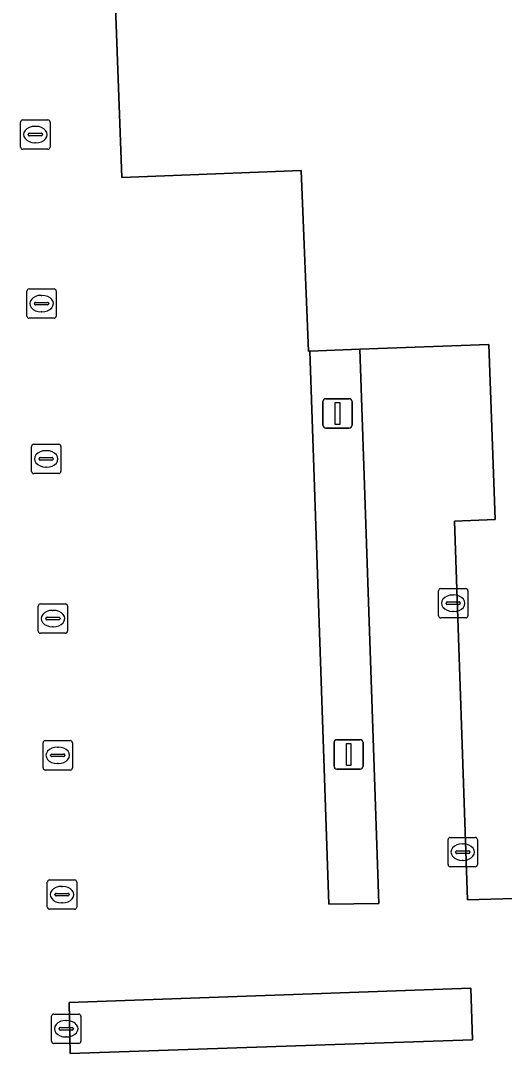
# Model space of a CAD drawing. Extents: x 160554 to 161248, y 385329 to 386506.
# Drawn here: x 160913.28 to 160929.75, y 386236.59 to 386271.75 of the extents above; entities that cross this region are included whole.
import ezdxf

# ---------------------------------------------------------------- set-up
doc = ezdxf.new("R2010")
doc.units = 0
for name, color, linetype in [('IMGEO_Groenvoorziening', 7, 'Continuous'), ('IMGEO_Kolk', 7, 'Continuous'), ('IMGEO_Lichtmast', 7, 'Continuous'), ('IMGEO_Rijbaan_lokaal_open', 7, 'Continuous')]:
    doc.layers.add(name, color=color, linetype=linetype)

msp = doc.modelspace()

# ---------------------------------------------------------------- linework, layer by layer
at = {"layer": 'IMGEO_Groenvoorziening'}
msp.add_lwpolyline([(160983.748, 386243.1), (160989.24, 386243.256), (160989.087, 386247.587), (160988.085, 386275.995), (160944.362, 386274.442), (160944.275, 386276.906), (160940.297, 386276.761), (160938.174, 386276.684), (160936.5, 386276.623), (160922.467, 386276.113), (160916.379, 386275.892), (160916.727, 386266.406), (160922.836, 386266.648), (160923.086, 386260.496), (160923.128, 386260.498), (160924.826, 386260.56), (160929.218, 386260.72), (160929.444, 386254.763), (160928.056, 386254.705), (160928.494, 386241.814), (160930.5, 386241.876), (160930.553, 386240.227), (160931.569, 386240.218)], dxfattribs=at)
for points in [[(160924.826, 386260.56), (160923.128, 386260.498), (160923.77, 386241.663), (160925.478, 386241.688)], [(160928.607, 386238.802), (160914.938, 386238.323), (160914.969, 386236.587), (160928.671, 386237.048)]]:
    msp.add_lwpolyline(points, close=True, dxfattribs=at)
at = {"layer": 'IMGEO_Kolk'}
for p, q in [((160913.355, 386268.37), (160914.207, 386268.37)), ((160913.28, 386267.444), (160913.28, 386268.296)), ((160913.768, 386268.15), (160913.793, 386268.15)), ((160914.281, 386268.296), (160914.281, 386267.444)), ((160913.539, 386267.864), (160913.539, 386267.876)), ((160913.977, 386267.827), (160913.579, 386267.827)), ((160913.582, 386267.913), (160913.98, 386267.913)), ((160914.023, 386267.876), (160914.023, 386267.864)), ((160914.207, 386267.37), (160913.355, 386267.37)), ((160913.791, 386267.59), (160913.766, 386267.59)), ((160913.493, 386261.688), (160913.493, 386262.54)), ((160913.568, 386262.614), (160914.42, 386262.614)), ((160913.981, 386262.394), (160914.006, 386262.394)), ((160914.494, 386262.54), (160914.494, 386261.688)), ((160913.752, 386262.108), (160913.752, 386262.12)), ((160914.19, 386262.071), (160913.792, 386262.071)), ((160913.795, 386262.157), (160914.193, 386262.157)), ((160914.236, 386262.12), (160914.236, 386262.108)), ((160914.004, 386261.834), (160913.979, 386261.834)), ((160914.42, 386261.614), (160913.568, 386261.614)), ((160913.65, 386256.401), (160913.65, 386257.253)), ((160913.725, 386257.327), (160914.577, 386257.327)), ((160914.138, 386257.107), (160914.163, 386257.107)), ((160914.651, 386257.253), (160914.651, 386256.401)), ((160913.909, 386256.821), (160913.909, 386256.833)), ((160914.347, 386256.784), (160913.949, 386256.784)), ((160913.952, 386256.87), (160914.35, 386256.87)), ((160914.393, 386256.833), (160914.393, 386256.821)), ((160914.161, 386256.547), (160914.136, 386256.547)), ((160914.577, 386256.327), (160913.725, 386256.327)), ((160927.509, 386251.487), (160927.509, 386252.339)), ((160927.584, 386252.413), (160928.436, 386252.413)), ((160927.997, 386252.193), (160928.022, 386252.193)), ((160928.51, 386252.339), (160928.51, 386251.487)), ((160913.879, 386250.964), (160913.879, 386251.816)), ((160913.954, 386251.89), (160914.806, 386251.89)), ((160914.88, 386251.816), (160914.88, 386250.964)), ((160927.768, 386251.907), (160927.768, 386251.919)), ((160928.206, 386251.87), (160927.808, 386251.87)), ((160927.811, 386251.956), (160928.209, 386251.956)), ((160928.252, 386251.919), (160928.252, 386251.907)), ((160914.367, 386251.67), (160914.392, 386251.67)), ((160928.02, 386251.633), (160927.995, 386251.633)), ((160914.138, 386251.384), (160914.138, 386251.396)), ((160914.576, 386251.347), (160914.178, 386251.347)), ((160914.181, 386251.433), (160914.579, 386251.433)), ((160914.622, 386251.396), (160914.622, 386251.384)), ((160928.436, 386251.413), (160927.584, 386251.413)), ((160914.806, 386250.89), (160913.954, 386250.89)), ((160914.39, 386251.11), (160914.365, 386251.11)), ((160914.043, 386246.308), (160914.043, 386247.16)), ((160914.118, 386247.234), (160914.97, 386247.234)), ((160914.531, 386247.014), (160914.556, 386247.014)), ((160915.044, 386247.16), (160915.044, 386246.308)), ((160914.302, 386246.728), (160914.302, 386246.74)), ((160914.74, 386246.691), (160914.342, 386246.691)), ((160914.345, 386246.777), (160914.743, 386246.777)), ((160914.786, 386246.74), (160914.786, 386246.728)), ((160914.97, 386246.234), (160914.118, 386246.234)), ((160914.554, 386246.454), (160914.529, 386246.454)), ((160927.834, 386243.012), (160927.834, 386243.864)), ((160927.909, 386243.938), (160928.761, 386243.938)), ((160928.835, 386243.864), (160928.835, 386243.012)), ((160928.093, 386243.432), (160928.093, 386243.444)), ((160928.531, 386243.395), (160928.133, 386243.395)), ((160928.136, 386243.481), (160928.534, 386243.481)), ((160928.322, 386243.718), (160928.347, 386243.718)), ((160928.577, 386243.444), (160928.577, 386243.432)), ((160928.345, 386243.158), (160928.32, 386243.158)), ((160928.761, 386242.938), (160927.909, 386242.938)), ((160914.189, 386241.566), (160914.189, 386242.418)), ((160914.264, 386242.492), (160915.116, 386242.492)), ((160915.19, 386242.418), (160915.19, 386241.566)), ((160914.448, 386241.986), (160914.448, 386241.998)), ((160914.491, 386242.035), (160914.889, 386242.035)), ((160914.677, 386242.272), (160914.702, 386242.272)), ((160914.932, 386241.998), (160914.932, 386241.986)), ((160914.886, 386241.949), (160914.488, 386241.949)), ((160914.7, 386241.712), (160914.675, 386241.712)), ((160915.116, 386241.492), (160914.264, 386241.492)), ((160914.333, 386236.998), (160914.333, 386237.85)), ((160914.408, 386237.924), (160915.26, 386237.924)), ((160915.334, 386237.85), (160915.334, 386236.998)), ((160914.592, 386237.418), (160914.592, 386237.43)), ((160914.635, 386237.467), (160915.033, 386237.467)), ((160914.821, 386237.704), (160914.846, 386237.704)), ((160915.076, 386237.43), (160915.076, 386237.418)), ((160915.03, 386237.381), (160914.632, 386237.381)), ((160914.844, 386237.144), (160914.819, 386237.144)), ((160915.26, 386236.924), (160914.408, 386236.924))]:
    msp.add_line(p, q, dxfattribs=at)
for points in [[(160913.355, 386268.37), (160914.207, 386268.37)], [(160913.28, 386267.444), (160913.28, 386268.296)], [(160914.281, 386268.296), (160914.281, 386267.444)], [(160914.207, 386267.37), (160913.355, 386267.37)], [(160913.493, 386261.688), (160913.493, 386262.54)], [(160913.568, 386262.614), (160914.42, 386262.614)], [(160914.494, 386262.54), (160914.494, 386261.688)], [(160914.42, 386261.614), (160913.568, 386261.614)], [(160913.65, 386256.401), (160913.65, 386257.253)], [(160913.725, 386257.327), (160914.577, 386257.327)], [(160914.651, 386257.253), (160914.651, 386256.401)], [(160914.577, 386256.327), (160913.725, 386256.327)], [(160927.509, 386251.487), (160927.509, 386252.339)], [(160927.584, 386252.413), (160928.436, 386252.413)], [(160928.51, 386252.339), (160928.51, 386251.487)], [(160913.879, 386250.964), (160913.879, 386251.816)], [(160913.954, 386251.89), (160914.806, 386251.89)], [(160914.88, 386251.816), (160914.88, 386250.964)], [(160928.436, 386251.413), (160927.584, 386251.413)], [(160914.806, 386250.89), (160913.954, 386250.89)], [(160914.043, 386246.308), (160914.043, 386247.16)], [(160914.118, 386247.234), (160914.97, 386247.234)], [(160915.044, 386247.16), (160915.044, 386246.308)], [(160914.97, 386246.234), (160914.118, 386246.234)], [(160927.834, 386243.012), (160927.834, 386243.864)], [(160927.909, 386243.938), (160928.761, 386243.938)], [(160928.835, 386243.864), (160928.835, 386243.012)], [(160928.761, 386242.938), (160927.909, 386242.938)], [(160914.189, 386241.566), (160914.189, 386242.418)], [(160914.264, 386242.492), (160915.116, 386242.492)], [(160915.19, 386242.418), (160915.19, 386241.566)], [(160915.116, 386241.492), (160914.264, 386241.492)], [(160914.333, 386236.998), (160914.333, 386237.85)], [(160914.408, 386237.924), (160915.26, 386237.924)], [(160915.334, 386237.85), (160915.334, 386236.998)], [(160915.26, 386236.924), (160914.408, 386236.924)]]:
    msp.add_lwpolyline(points, dxfattribs=at)
for centre, radius, start, end in [((160913.357, 386268.294), 0.0765, 91.552, 178.448), ((160913.357, 386268.294), 0.0765, 91.552, 178.448), ((160914.205, 386268.294), 0.0765, 1.552, 88.448), ((160914.205, 386268.294), 0.0765, 1.552, 88.448), ((160913.579, 386267.873), 0.0403, 85.8775, 175.7526), ((160913.576, 386267.863), 0.0366, 178.938, 274.7102), ((160913.98, 386267.87), 0.043, 264.8664, 352.4533), ((160913.984, 386267.875), 0.0386, 1.7309, 96.639), ((160913.357, 386267.446), 0.0765, 181.552, 268.448), ((160913.357, 386267.446), 0.0765, 181.552, 268.448), ((160914.205, 386267.446), 0.0765, 271.552, 358.448), ((160914.205, 386267.446), 0.0765, 271.552, 358.448), ((160913.57, 386262.538), 0.0765, 91.552, 178.448), ((160913.57, 386262.538), 0.0765, 91.552, 178.448), ((160914.418, 386262.538), 0.0765, 1.552, 88.448), ((160914.418, 386262.538), 0.0765, 1.552, 88.448), ((160913.792, 386262.117), 0.0403, 85.8775, 175.7526), ((160913.789, 386262.107), 0.0366, 178.938, 274.7102), ((160914.193, 386262.114), 0.043, 264.8664, 352.4533), ((160914.197, 386262.119), 0.0386, 1.7309, 96.639), ((160913.57, 386261.69), 0.0765, 181.552, 268.448), ((160913.57, 386261.69), 0.0765, 181.552, 268.448), ((160914.418, 386261.69), 0.0765, 271.552, 358.448), ((160914.418, 386261.69), 0.0765, 271.552, 358.448), ((160913.727, 386257.251), 0.0765, 91.552, 178.448), ((160913.727, 386257.251), 0.0765, 91.552, 178.448), ((160914.575, 386257.251), 0.0765, 1.552, 88.448), ((160914.575, 386257.251), 0.0765, 1.552, 88.448), ((160913.949, 386256.83), 0.0403, 85.8775, 175.7526), ((160913.946, 386256.82), 0.0366, 178.938, 274.7102), ((160914.35, 386256.827), 0.043, 264.8664, 352.4533), ((160914.354, 386256.832), 0.0386, 1.7309, 96.639), ((160913.727, 386256.403), 0.0765, 181.552, 268.448), ((160913.727, 386256.403), 0.0765, 181.552, 268.448), ((160914.575, 386256.403), 0.0765, 271.552, 358.448), ((160914.575, 386256.403), 0.0765, 271.552, 358.448), ((160927.586, 386252.337), 0.0765, 91.552, 178.448), ((160927.586, 386252.337), 0.0765, 91.552, 178.448), ((160928.434, 386252.337), 0.0765, 1.552, 88.448), ((160928.434, 386252.337), 0.0765, 1.552, 88.448), ((160913.956, 386251.814), 0.0765, 91.552, 178.448), ((160913.956, 386251.814), 0.0765, 91.552, 178.448), ((160914.804, 386251.814), 0.0765, 1.552, 88.448), ((160914.804, 386251.814), 0.0765, 1.552, 88.448), ((160927.808, 386251.916), 0.0403, 85.8775, 175.7526), ((160927.805, 386251.906), 0.0366, 178.938, 274.7102), ((160928.209, 386251.913), 0.043, 264.8664, 352.4533), ((160928.213, 386251.918), 0.0386, 1.7309, 96.639), ((160927.586, 386251.489), 0.0765, 181.552, 268.448), ((160927.586, 386251.489), 0.0765, 181.552, 268.448), ((160928.434, 386251.489), 0.0765, 271.552, 358.448), ((160928.434, 386251.489), 0.0765, 271.552, 358.448), ((160914.178, 386251.393), 0.0403, 85.8775, 175.7526), ((160914.175, 386251.383), 0.0366, 178.938, 274.7102), ((160914.579, 386251.39), 0.043, 264.8664, 352.4533), ((160914.583, 386251.395), 0.0386, 1.7309, 96.639), ((160913.956, 386250.966), 0.0765, 181.552, 268.448), ((160913.956, 386250.966), 0.0765, 181.552, 268.448), ((160914.804, 386250.966), 0.0765, 271.552, 358.448), ((160914.804, 386250.966), 0.0765, 271.552, 358.448), ((160914.12, 386247.158), 0.0765, 91.552, 178.448), ((160914.12, 386247.158), 0.0765, 91.552, 178.448), ((160914.968, 386247.158), 0.0765, 1.552, 88.448), ((160914.968, 386247.158), 0.0765, 1.552, 88.448), ((160914.342, 386246.737), 0.0403, 85.8775, 175.7526), ((160914.339, 386246.727), 0.0366, 178.938, 274.7102), ((160914.743, 386246.734), 0.043, 264.8664, 352.4533), ((160914.747, 386246.739), 0.0386, 1.7309, 96.639), ((160914.12, 386246.31), 0.0765, 181.552, 268.448), ((160914.12, 386246.31), 0.0765, 181.552, 268.448), ((160914.968, 386246.31), 0.0765, 271.552, 358.448), ((160914.968, 386246.31), 0.0765, 271.552, 358.448), ((160927.911, 386243.862), 0.0765, 91.552, 178.448), ((160927.911, 386243.862), 0.0765, 91.552, 178.448), ((160928.759, 386243.862), 0.0765, 1.552, 88.448), ((160928.759, 386243.862), 0.0765, 1.552, 88.448), ((160928.133, 386243.441), 0.0403, 85.8775, 175.7526), ((160928.13, 386243.431), 0.0366, 178.938, 274.7102), ((160928.534, 386243.438), 0.043, 264.8664, 352.4533), ((160928.538, 386243.443), 0.0386, 1.7309, 96.639), ((160927.911, 386243.014), 0.0765, 181.552, 268.448), ((160927.911, 386243.014), 0.0765, 181.552, 268.448), ((160928.759, 386243.014), 0.0765, 271.552, 358.448), ((160928.759, 386243.014), 0.0765, 271.552, 358.448), ((160914.266, 386242.416), 0.0765, 91.552, 178.448), ((160914.266, 386242.416), 0.0765, 91.552, 178.448), ((160915.114, 386242.416), 0.0765, 1.552, 88.448), ((160915.114, 386242.416), 0.0765, 1.552, 88.448), ((160914.488, 386241.995), 0.0403, 85.8775, 175.7526), ((160914.485, 386241.985), 0.0366, 178.938, 274.7102), ((160914.889, 386241.992), 0.043, 264.8664, 352.4533), ((160914.893, 386241.997), 0.0386, 1.7309, 96.639), ((160914.266, 386241.568), 0.0765, 181.552, 268.448), ((160914.266, 386241.568), 0.0765, 181.552, 268.448), ((160915.114, 386241.568), 0.0765, 271.552, 358.448), ((160915.114, 386241.568), 0.0765, 271.552, 358.448), ((160914.41, 386237.848), 0.0765, 91.552, 178.448), ((160914.41, 386237.848), 0.0765, 91.552, 178.448), ((160915.258, 386237.848), 0.0765, 1.552, 88.448), ((160915.258, 386237.848), 0.0765, 1.552, 88.448), ((160914.632, 386237.427), 0.0403, 85.8775, 175.7526), ((160914.629, 386237.417), 0.0366, 178.938, 274.7102), ((160915.033, 386237.424), 0.043, 264.8664, 352.4533), ((160915.037, 386237.429), 0.0386, 1.7309, 96.639), ((160914.41, 386237), 0.0765, 181.552, 268.448), ((160914.41, 386237), 0.0765, 181.552, 268.448), ((160915.258, 386237), 0.0765, 271.552, 358.448), ((160915.258, 386237), 0.0765, 271.552, 358.448)]:
    msp.add_arc(centre, radius, start, end, dxfattribs=at)
for centre, major_axis, ratio, start_param, end_param in [((160913.767, 386267.87), (-0.387, 0.002), 0.722429, 4.712389, 7.853982), ((160913.792, 386267.87), (-0.39, 0.002), 0.717154, 1.570796, 4.712389), ((160913.98, 386262.114), (-0.387, 0.002), 0.722429, 4.712389, 7.853982), ((160914.005, 386262.114), (-0.39, 0.002), 0.717154, 1.570796, 4.712389), ((160914.137, 386256.827), (-0.387, 0.002), 0.722429, 4.712389, 7.853982), ((160914.162, 386256.827), (-0.39, 0.002), 0.717154, 1.570796, 4.712389), ((160927.996, 386251.913), (-0.387, 0.002), 0.722429, 4.712389, 7.853982), ((160928.021, 386251.913), (-0.39, 0.002), 0.717154, 1.570796, 4.712389), ((160914.366, 386251.39), (-0.387, 0.002), 0.722429, 4.712389, 7.853982), ((160914.391, 386251.39), (-0.39, 0.002), 0.717154, 1.570796, 4.712389), ((160914.53, 386246.734), (-0.387, 0.002), 0.722429, 4.712389, 7.853982), ((160914.555, 386246.734), (-0.39, 0.002), 0.717154, 1.570796, 4.712389), ((160928.321, 386243.438), (-0.387, 0.002), 0.722429, 4.712389, 7.853982), ((160928.346, 386243.438), (-0.39, 0.002), 0.717154, 1.570796, 4.712389), ((160914.676, 386241.992), (-0.387, 0.002), 0.722429, 4.712389, 7.853982), ((160914.701, 386241.992), (-0.39, 0.002), 0.717154, 1.570796, 4.712389), ((160914.82, 386237.424), (-0.387, 0.002), 0.722429, 4.712389, 7.853982), ((160914.845, 386237.424), (-0.39, 0.002), 0.717154, 1.570796, 4.712389)]:
    msp.add_ellipse(centre, major_axis=major_axis, ratio=ratio, start_param=start_param, end_param=end_param, dxfattribs=at)
at = {"layer": 'IMGEO_Lichtmast'}
for p, q in [((160923.674, 386258.876), (160924.464, 386258.876)), ((160924.464, 386258.876), (160923.674, 386258.876)), ((160923.574, 386257.976), (160923.574, 386258.776)), ((160923.574, 386258.776), (160923.574, 386257.976)), ((160924.564, 386258.776), (160924.564, 386257.976)), ((160924.564, 386257.976), (160924.564, 386258.776)), ((160924.464, 386257.876), (160923.674, 386257.876)), ((160923.674, 386257.876), (160924.464, 386257.876)), ((160924.052, 386247.267), (160924.842, 386247.267)), ((160924.842, 386247.267), (160924.052, 386247.267)), ((160923.952, 386246.367), (160923.952, 386247.167)), ((160923.952, 386247.167), (160923.952, 386246.367)), ((160924.942, 386247.167), (160924.942, 386246.367)), ((160924.942, 386246.367), (160924.942, 386247.167)), ((160924.842, 386246.267), (160924.052, 386246.267)), ((160924.052, 386246.267), (160924.842, 386246.267))]:
    msp.add_line(p, q, dxfattribs=at)
for points in [[(160923.994, 386258.751), (160924.144, 386258.751), (160924.144, 386258.001), (160923.994, 386258.001), (160923.994, 386258.751)], [(160924.372, 386247.142), (160924.522, 386247.142), (160924.522, 386246.392), (160924.372, 386246.392), (160924.372, 386247.142)]]:
    msp.add_lwpolyline(points, dxfattribs=at)
for centre, start, end in [((160923.674, 386258.776), 90, 180), ((160923.674, 386258.776), 90, 180), ((160924.464, 386258.776), 0, 90), ((160924.464, 386258.776), 360, 90), ((160923.674, 386257.976), 180, 270), ((160923.674, 386257.976), 180, 270), ((160924.464, 386257.976), 270, 0), ((160924.464, 386257.976), 270, 0), ((160924.052, 386247.167), 90, 180), ((160924.052, 386247.167), 90, 180), ((160924.842, 386247.167), 0, 90), ((160924.842, 386247.167), 360, 90), ((160924.052, 386246.367), 180, 270), ((160924.052, 386246.367), 180, 270), ((160924.842, 386246.367), 270, 0), ((160924.842, 386246.367), 270, 0)]:
    msp.add_arc(centre, 0.1, start, end, dxfattribs=at)
at = {"layer": 'IMGEO_Rijbaan_lokaal_open'}
msp.add_lwpolyline([(160988.085, 386275.995), (160989.087, 386247.587), (160989.24, 386243.256), (160989.282, 386242.051), (160989.383, 386239.192), (160983.686, 386238.993), (160930.651, 386237.142), (160930.591, 386239.026), (160930.553, 386240.227), (160930.5, 386241.876), (160928.494, 386241.814), (160928.056, 386254.705), (160929.444, 386254.763), (160929.218, 386260.72), (160924.826, 386260.56), (160925.478, 386241.688), (160923.77, 386241.663), (160923.128, 386260.498), (160923.086, 386260.496), (160922.836, 386266.648), (160916.727, 386266.406), (160916.379, 386275.892)], dxfattribs=at)
msp.add_lwpolyline([(160914.938, 386238.323), (160928.607, 386238.802), (160928.671, 386237.048), (160914.969, 386236.587)], close=True, dxfattribs=at)

doc.saveas('drawing.dxf')
